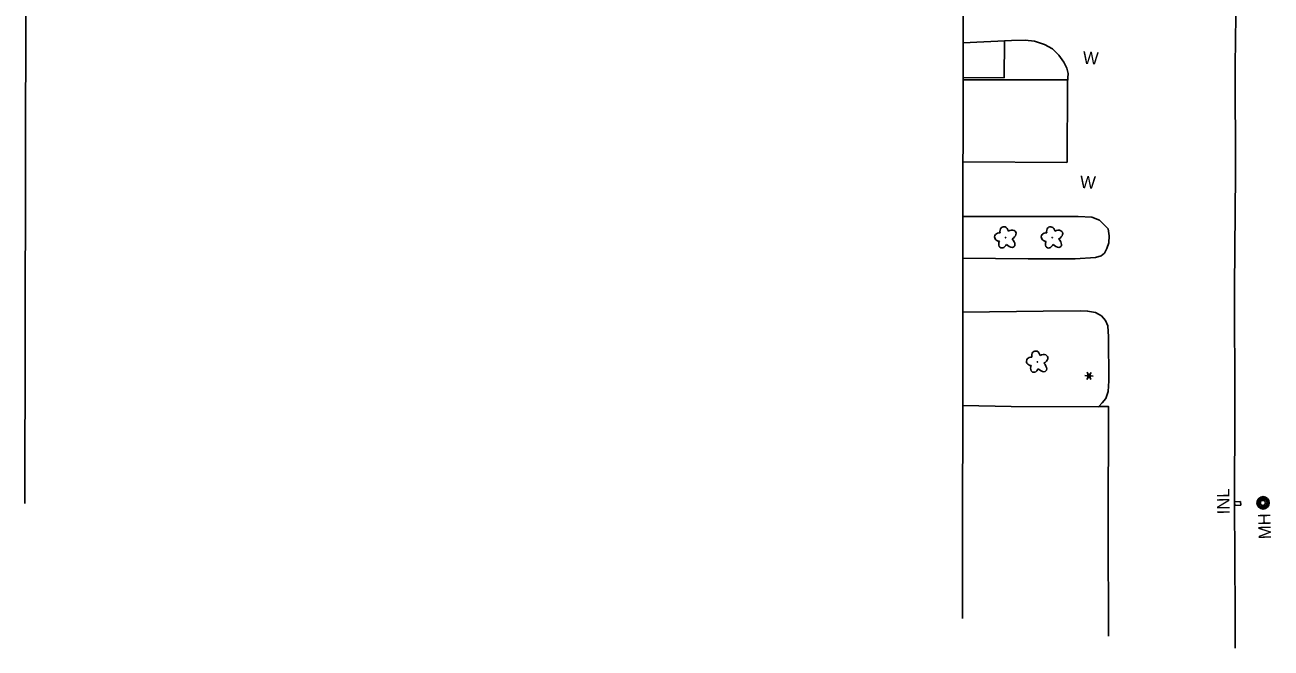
# Model space of a CAD drawing. Extents: x 588843 to 2552415, y 180129 to 269402.
# Drawn here: x 608588 to 609190, y 182479 to 182780 of the extents above; entities that cross this region are included whole.
import ezdxf

# ---------------------------------------------------------------- set-up
doc = ezdxf.new("R2010")
doc.units = 0
for name, color, linetype in [('E_BLD', 7, 'Continuous'), ('E_DRN', 7, 'Continuous'), ('E_DWY', 7, 'Continuous'), ('E_LAND_Vegetation', 7, 'Continuous'), ('E_LTG', 7, 'Continuous'), ('E_PATH_Sidewalk', 7, 'Continuous'), ('E_RDWY', 7, 'Continuous'), ('E_STRUCT', 7, 'Continuous'), ('E_UTL_MH', 7, 'Continuous'), ('E_UTL_MH_Text', 7, 'Continuous'), ('E_WAL_Text', 7, 'Continuous')]:
    doc.layers.add(name, color=color, linetype=linetype)

# ---------------------------------------------------------------- blocks, each defined once
blk = doc.blocks.new('MHO_3')
at = {"layer": 'E_UTL_MH'}
for centre, radius in [((0.3, -0.4), 9.84), ((0.3, -0.4), 7.98), ((0.2, -0.5), 6.35), ((0.1, -0.5), 3.97)]:
    blk.add_circle(centre, radius, dxfattribs=at)
blk = doc.blocks.new('MHT_3')
at = {"layer": 'E_UTL_MH_Text'}
blk.add_text('MH', height=39.37, dxfattribs=at).set_placement((-32.2, -19.7))
blk = doc.blocks.new('W_22_1')
at = {"layer": 'E_WAL_Text'}
blk.add_text('W', height=39.4, dxfattribs=at).set_placement((-14.6, -19.7))
blk = doc.blocks.new('DTRE_4')
at = {"layer": 'E_LAND_Vegetation'}
blk.add_circle((-0.6, 0), 0.601, dxfattribs=at)
for centre, major_axis, ratio in [((-19.3, 0.5), (16.2, -0.4), 0.832022), ((-6.1, 17.5), (4.5, -16.3), 0.782863), ((13.3, 9), (-17.3, -9.6), 0.691916), ((-8.2, -17.2), (5.9, 15.9), 0.716896), ((11.6, -12.2), (-16.4, 15), 0.560249)]:
    blk.add_ellipse(centre, major_axis=major_axis, ratio=ratio, start_param=1.570796, end_param=4.712389, dxfattribs=at)
blk = doc.blocks.new('LPOL_4')
at = {"layer": 'E_LTG'}
for p, q in [((-13.1, 0), (-4.9, 0)), ((-2.5, 4.3), (-6.6, 11.4)), ((2.5, 4.3), (6.6, 11.4)), ((4.9, 0), (13.1, 0)), ((-6.6, -11.4), (-2.5, -4.3)), ((6.6, -11.4), (2.5, -4.3))]:
    blk.add_line(p, q, dxfattribs=at)
for radius in [4.92, 4.92, 4.92, 0.41]:
    blk.add_circle((0, 0), radius, dxfattribs=at)
blk = doc.blocks.new('INLT_167')
at = {"layer": 'E_DRN'}
blk.add_text('INL', height=39.37, dxfattribs=at).set_placement((-36.2, -19.7))

msp = doc.modelspace()

# ---------------------------------------------------------------- linework, layer by layer
at = {"layer": 'E_BLD'}
for points in [[(608587.88, 182548.87), (608587.88, 182548.87), (608588.49, 182874.4)], [(609040.98, 182792.45), (609040.62, 182493.44)]]:
    msp.add_lwpolyline(points, dxfattribs=at)
at = {"layer": 'E_DRN'}
msp.add_lwpolyline([(609174.82, 182549.88), (609174.95, 182548.11), (609172.08, 182547.89), (609171.95, 182549.66)], close=True, dxfattribs=at)
at = {"layer": 'E_DWY'}
for points in [[(609040.95, 182771.2), (609064.32, 182772.34), (609070.88, 182772.54), (609075.33, 182772.01), (609080.25, 182770.47), (609084.05, 182768.27), (609087.04, 182765.3), (609089.52, 182761.95), (609091.02, 182758.93), (609091.64, 182756.43), (609091.31, 182752.08)], [(609091.31, 182752.08), (609091.11, 182713.4)], [(609040.85, 182687.44), (609096.37, 182687.48), (609103.02, 182687.08), (609106.75, 182685.68), (609109.06, 182683.33), (609110.89, 182681.38), (609111.38, 182677.99), (609111.18, 182674.62), (609110.31, 182671.97), (609109.15, 182669.72), (609107.62, 182668.48), (609104.82, 182667.67), (609095.06, 182666.97), (609072.23, 182666.96), (609040.83, 182667.28)], [(609040.8, 182641.27), (609079.55, 182641.63), (609097.53, 182641.88), (609101, 182641.78), (609104.75, 182641.07), (609107.68, 182639.39), (609109.7, 182637.15), (609110.81, 182634.63), (609111.15, 182629.26), (609111.3, 182608.01), (609110.95, 182602.86), (609109.76, 182599.62), (609108.01, 182597.39), (609106.26, 182595.55), (609064.07, 182595.73), (609040.75, 182596.15)], [(609106.39, 182595.68), (609111.01, 182595.76), (609110.95, 182537.67), (609111.09, 182484.81)]]:
    msp.add_lwpolyline(points, dxfattribs=at)
at = {"layer": 'E_PATH_Sidewalk'}
msp.add_lwpolyline([(609060.84, 182772.17), (609060.7, 182754.35), (609040.93, 182754.47)], dxfattribs=at)
at = {"layer": 'E_RDWY'}
msp.add_lwpolyline([(609172.69, 182796.35), (609172.27, 182760.5), (609172.34, 182707.83), (609171.94, 182653.32), (609172.14, 182594.67), (609172, 182548.83), (609172.18, 182496.16), (609172.21, 182479.11)], dxfattribs=at)
at = {"layer": 'E_STRUCT'}
for points in [[(609091.23, 182753.44), (609040.93, 182753.42)], [(609091.01, 182713.42), (609040.88, 182713.73)]]:
    msp.add_lwpolyline(points, dxfattribs=at)

# ---------------------------------------------------------------- block references
at = {"layer": 'E_DRN', "xscale": 0.15240030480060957, "yscale": 0.15240030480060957, "rotation": 90.88768042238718}
msp.add_blockref('INLT_167', (609166.49, 182549.15), dxfattribs=at)
at = {"layer": 'E_LAND_Vegetation', "xscale": 0.15240030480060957, "yscale": 0.15240030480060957, "rotation": -3.1447040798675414}
for p in [(609061.5, 182677.23), (609084.01, 182677.22), (609076.87, 182617.22)]:
    msp.add_blockref('DTRE_4', p, dxfattribs=at)
at = {"layer": 'E_LTG', "xscale": 0.15240030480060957, "yscale": 0.15240030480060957, "rotation": -3.1447040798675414}
msp.add_blockref('LPOL_4', (609101.69, 182610.47), dxfattribs=at)
at = {"layer": 'E_UTL_MH', "xscale": 0.3048006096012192, "yscale": 0.30480060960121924, "rotation": -2.841752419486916}
msp.add_blockref('MHO_3', (609185.65, 182549.34), dxfattribs=at)
at = {"layer": 'E_UTL_MH_Text', "xscale": 0.15240030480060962, "yscale": 0.15240030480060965, "rotation": 91.72734547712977}
msp.add_blockref('MHT_3', (609186.46, 182536.56), dxfattribs=at)
at = {"layer": 'E_WAL_Text', "xscale": 0.15240030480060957, "yscale": 0.15240030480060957, "rotation": -3.1447040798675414}
for p in [(609100.97, 182763.98), (609099.57, 182704.07)]:
    msp.add_blockref('W_22_1', p, dxfattribs=at)

doc.saveas('drawing.dxf')
